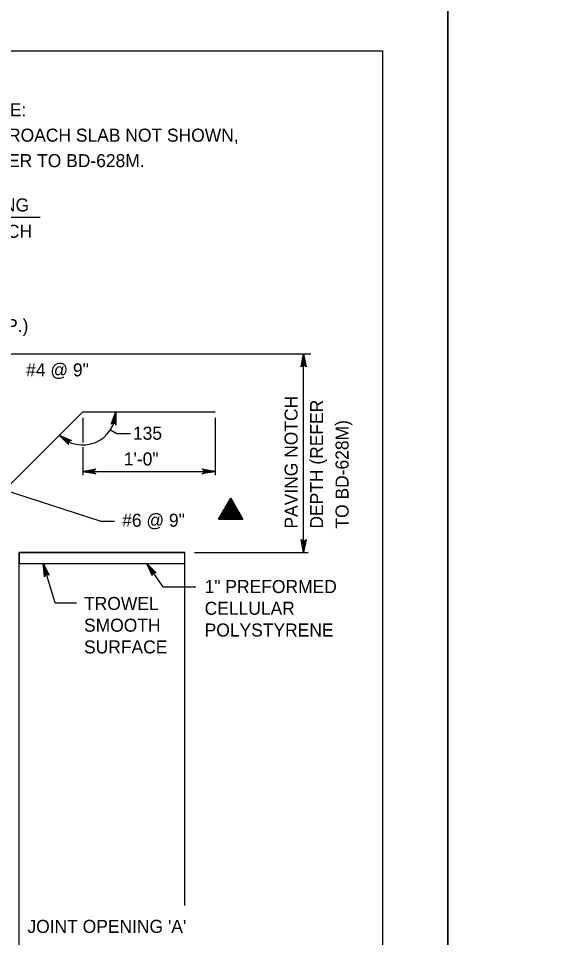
# Model space of a CAD drawing. Extents: x 638653 to 642302, y 298557 to 300414.
# Drawn here: x 640565.4 to 640691.3, y 299525.5 to 299737 of the extents above; entities that cross this region are included whole.
import ezdxf

# ---------------------------------------------------------------- set-up
doc = ezdxf.new("R2010")
doc.units = 0
doc.layers.add('1', color=7, linetype='Continuous')
doc.layers.add('PLT-BNDY', color=7, linetype='Continuous')

msp = doc.modelspace()

# ---------------------------------------------------------------- linework, layer by layer
at = {"layer": '1'}
for p, q in [((639863.16, 299729.52), (640649.16, 299729.52)), ((640649.16, 299729.52), (640649.16, 299165.52)), ((640527.51, 299691.25), (640570.42, 299691.25)), ((640551.84, 299659.83), (640632.67, 299659.83)), ((640631.03, 299614.11), (640631.03, 299659.83)), ((640517.3, 299583.57), (640580.22, 299646.5)), ((640580.22, 299646.5), (640610.7, 299646.5)), ((640580.22, 299645.08), (640580.22, 299639.47)), ((640610.7, 299645.08), (640610.7, 299631.95)), ((640586.64, 299642.38), (640588.04, 299641.48)), ((640588.04, 299641.48), (640591.19, 299641.48)), ((640580.22, 299638.36), (640580.22, 299631.95)), ((640580.22, 299632.78), (640610.7, 299632.78)), ((640584.21, 299621.35), (640562.22, 299628.5)), ((640614.26, 299623.4), (640614.26, 299623.4)), ((640584.21, 299621.35), (640587.53, 299621.35)), ((640565.61, 299513.08), (640565.61, 299614.11)), ((640565.61, 299614.11), (640603.71, 299614.11)), ((640603.71, 299532.9), (640603.71, 299614.11)), ((640605.92, 299614.11), (640632.09, 299614.11)), ((640565.61, 299611.57), (640603.71, 299611.57)), ((640573.85, 299602.54), (640571.1, 299611.57)), ((640598.7, 299606.19), (640594.97, 299611.57)), ((640598.7, 299606.19), (640606.22, 299606.19)), ((640573.85, 299602.54), (640578.81, 299602.54))]:
    msp.add_line(p, q, dxfattribs=at)
for points in [[(640631.03, 299659.83), (640631.59, 299656.84), (640631.43, 299657.07), (640631.23, 299657.19), (640631.03, 299657.23), (640630.83, 299657.19), (640630.63, 299657.07), (640630.47, 299656.84), (640631.03, 299659.83), (640630.63, 299657.07), (640630.83, 299657.19), (640631.03, 299659.83), (640631.03, 299657.23), (640631.23, 299657.19), (640631.03, 299659.83), (640631.43, 299657.07)], [(640587.84, 299646.5), (640587.87, 299643.46), (640587.81, 299643.59), (640587.76, 299643.71), (640587.67, 299643.79), (640587.58, 299643.87), (640587.48, 299643.9), (640587.39, 299643.93), (640587.29, 299643.94), (640587.19, 299643.94), (640587.08, 299643.89), (640586.97, 299643.85), (640586.87, 299643.75), (640586.77, 299643.65), (640587.84, 299646.5), (640586.87, 299643.75), (640586.97, 299643.85), (640587.84, 299646.5), (640587.08, 299643.89), (640587.19, 299643.94), (640587.84, 299646.5), (640587.29, 299643.94), (640587.39, 299643.93), (640587.84, 299646.5), (640587.48, 299643.9), (640587.58, 299643.87), (640587.84, 299646.5), (640587.67, 299643.79), (640587.76, 299643.71), (640587.84, 299646.5), (640587.81, 299643.59)], [(640574.83, 299641.11), (640577.6, 299639.87), (640577.46, 299639.87), (640577.33, 299639.87), (640577.22, 299639.82), (640577.11, 299639.78), (640577.04, 299639.7), (640576.97, 299639.63), (640576.93, 299639.54), (640576.89, 299639.45), (640576.88, 299639.33), (640576.87, 299639.21), (640576.92, 299639.08), (640576.97, 299638.95), (640574.83, 299641.11), (640576.92, 299639.08), (640576.87, 299639.21), (640574.83, 299641.11), (640576.88, 299639.33), (640576.89, 299639.45), (640574.83, 299641.11), (640576.93, 299639.54), (640576.97, 299639.63), (640574.83, 299641.11), (640577.04, 299639.7), (640577.11, 299639.78), (640574.83, 299641.11), (640577.22, 299639.82), (640577.33, 299639.87), (640574.83, 299641.11), (640577.46, 299639.87)], [(640580.22, 299632.78), (640583.2, 299633.34), (640583.09, 299633.26), (640582.97, 299633.18), (640582.91, 299633.08), (640582.85, 299632.98), (640582.84, 299632.88), (640582.82, 299632.78), (640582.84, 299632.68), (640582.85, 299632.58), (640582.91, 299632.48), (640582.97, 299632.38), (640583.09, 299632.3), (640583.2, 299632.23), (640580.22, 299632.78), (640583.09, 299632.3), (640582.97, 299632.38), (640580.22, 299632.78), (640582.91, 299632.48), (640582.85, 299632.58), (640580.22, 299632.78), (640582.84, 299632.68), (640582.82, 299632.78), (640580.22, 299632.78), (640582.84, 299632.88), (640582.85, 299632.98), (640580.22, 299632.78), (640582.91, 299633.08), (640582.97, 299633.18), (640580.22, 299632.78), (640583.09, 299633.26)], [(640610.7, 299632.78), (640607.72, 299632.23), (640607.83, 299632.3), (640607.95, 299632.38), (640608.01, 299632.48), (640608.07, 299632.58), (640608.08, 299632.68), (640608.1, 299632.78), (640608.08, 299632.88), (640608.07, 299632.98), (640608.01, 299633.08), (640607.95, 299633.18), (640607.83, 299633.26), (640607.72, 299633.34), (640610.7, 299632.78), (640607.83, 299633.26), (640607.95, 299633.18), (640610.7, 299632.78), (640608.01, 299633.08), (640608.07, 299632.98), (640610.7, 299632.78), (640608.08, 299632.88), (640608.1, 299632.78), (640610.7, 299632.78), (640608.08, 299632.68), (640608.07, 299632.58), (640610.7, 299632.78), (640608.01, 299632.48), (640607.95, 299632.38), (640610.7, 299632.78), (640607.83, 299632.3)], [(640611.47, 299621.79), (640617.05, 299621.79), (640614.26, 299626.62), (640611.47, 299621.79)], [(640611.47, 299621.79), (640614.26, 299626.62), (640617.05, 299621.79), (640611.47, 299621.79), (640614.25, 299626.47), (640616.96, 299621.85), (640611.58, 299621.84), (640614.26, 299626.33), (640616.85, 299621.92), (640611.71, 299621.9), (640614.27, 299626.19), (640616.72, 299622.01), (640611.83, 299621.97), (640614.26, 299626.04), (640616.6, 299622.07), (640611.97, 299622.06), (640614.27, 299625.87), (640616.47, 299622.14), (640612.12, 299622.14), (640614.26, 299625.7), (640616.33, 299622.22), (640612.24, 299622.22), (640614.26, 299625.54), (640616.2, 299622.31), (640612.38, 299622.3), (640614.26, 299625.37), (640616.05, 299622.4), (640612.51, 299622.37), (640614.28, 299625.22), (640615.88, 299622.47), (640612.66, 299622.45), (640614.28, 299625.06), (640615.71, 299622.58), (640612.81, 299622.53), (640614.28, 299624.87), (640615.57, 299622.68), (640612.95, 299622.61), (640614.27, 299624.7), (640615.42, 299622.77), (640613.12, 299622.7), (640614.28, 299624.54), (640615.28, 299622.84), (640613.28, 299622.77), (640614.27, 299624.36), (640615.11, 299622.93), (640613.46, 299622.86), (640614.27, 299624.2), (640614.95, 299623.02), (640613.59, 299622.94), (640614.26, 299624.04), (640614.79, 299623.11), (640613.75, 299623.02), (640614.26, 299623.88), (640614.66, 299623.17), (640613.88, 299623.09), (640614.26, 299623.72), (640614.54, 299623.24), (640614.01, 299623.16), (640614.27, 299623.57), (640614.43, 299623.3), (640614.15, 299623.26), (640614.26, 299623.39), (640617.04, 299621.8), (640614.26, 299623.39), (640614.26, 299626.58), (640614.27, 299623.38), (640611.48, 299621.8)], [(640631.03, 299614.11), (640630.47, 299617.09), (640630.63, 299616.86), (640630.83, 299616.74), (640631.03, 299616.71), (640631.23, 299616.74), (640631.43, 299616.86), (640631.59, 299617.09), (640631.03, 299614.11), (640631.43, 299616.86), (640631.23, 299616.74), (640631.03, 299614.11), (640631.03, 299616.71), (640630.83, 299616.74), (640631.03, 299614.11), (640630.63, 299616.86)], [(640571.1, 299611.57), (640572.5, 299608.88), (640572.39, 299608.96), (640572.28, 299609.05), (640572.17, 299609.08), (640572.05, 299609.11), (640571.95, 299609.09), (640571.85, 299609.08), (640571.76, 299609.04), (640571.67, 299608.99), (640571.59, 299608.9), (640571.52, 299608.82), (640571.47, 299608.69), (640571.43, 299608.55), (640571.1, 299611.57), (640571.47, 299608.69), (640571.52, 299608.82), (640571.1, 299611.57), (640571.59, 299608.9), (640571.67, 299608.99), (640571.1, 299611.57), (640571.76, 299609.04), (640571.85, 299609.08), (640571.1, 299611.57), (640571.95, 299609.09), (640572.05, 299609.11), (640571.1, 299611.57), (640572.17, 299609.08), (640572.28, 299609.05), (640571.1, 299611.57), (640572.39, 299608.96)], [(640594.97, 299611.57), (640597.13, 299609.44), (640597, 299609.48), (640596.87, 299609.53), (640596.75, 299609.53), (640596.64, 299609.52), (640596.55, 299609.47), (640596.45, 299609.43), (640596.38, 299609.36), (640596.31, 299609.29), (640596.26, 299609.18), (640596.21, 299609.08), (640596.21, 299608.94), (640596.21, 299608.8), (640594.97, 299611.57), (640596.21, 299608.94), (640596.21, 299609.08), (640594.97, 299611.57), (640596.26, 299609.18), (640596.31, 299609.29), (640594.97, 299611.57), (640596.38, 299609.36), (640596.45, 299609.43), (640594.97, 299611.57), (640596.55, 299609.47), (640596.64, 299609.52), (640594.97, 299611.57), (640596.75, 299609.53), (640596.87, 299609.53), (640594.97, 299611.57), (640597, 299609.48)]]:
    msp.add_lwpolyline(points, dxfattribs=at)
msp.add_lwpolyline([(640565.61, 299611.57), (640603.71, 299611.57), (640603.71, 299614.11), (640565.61, 299614.11)], close=True, dxfattribs=at)
msp.add_arc((640580.22, 299646.5), 7.62, 225, 0, dxfattribs=at)
at = {"layer": 'PLT-BNDY'}
for points in [[(639823.16, 299744.52), (640664.16, 299744.52), (640664.16, 299150.52), (639823.16, 299150.52)], [(640664.16, 299744.52), (641505.16, 299744.52), (641505.16, 299150.52), (640664.16, 299150.52)]]:
    msp.add_lwpolyline(points, close=True, dxfattribs=at)

# ---------------------------------------------------------------- texts
at = {"layer": '1'}
for s, p in [('NOTE:', (640555.01, 299714.5)), ('APPROACH SLAB NOT SHOWN,', (640555.01, 299708.65)), ('REFER TO BD-628M.', (640555.01, 299702.79)), ('PAVING', (640552.73, 299692.6)), ('NOTCH', (640554.31, 299686.53)), ('TO SKEW (TYP.)', (640536.53, 299664.85)), ('#4 @ 9"', (640567.2, 299654.65)), ('135', (640591.77, 299640.07)), ('1\'-0"', (640589.67, 299634.15)), ('#6 @ 9"', (640589.29, 299620.05)), ('1" PREFORMED', (640608.26, 299604.79)), ('TROWEL', (640580.52, 299600.9)), ('CELLULAR', (640608.26, 299599.79)), ('SMOOTH', (640580.52, 299595.9)), ('POLYSTYRENE', (640608.26, 299594.79)), ('SURFACE', (640580.52, 299590.9)), ("JOINT OPENING 'A'", (640567.5, 299526.6))]:
    msp.add_text(s, height=3, dxfattribs=at).set_placement(p)
for s, p in [('PAVING NOTCH', (640629.65, 299619.63)), ('DEPTH (REFER', (640635.51, 299619.63)), ('TO BD-628M)', (640641.36, 299619.63))]:
    msp.add_text(s, height=3, rotation=90, dxfattribs=at).set_placement(p)

doc.saveas('drawing.dxf')
